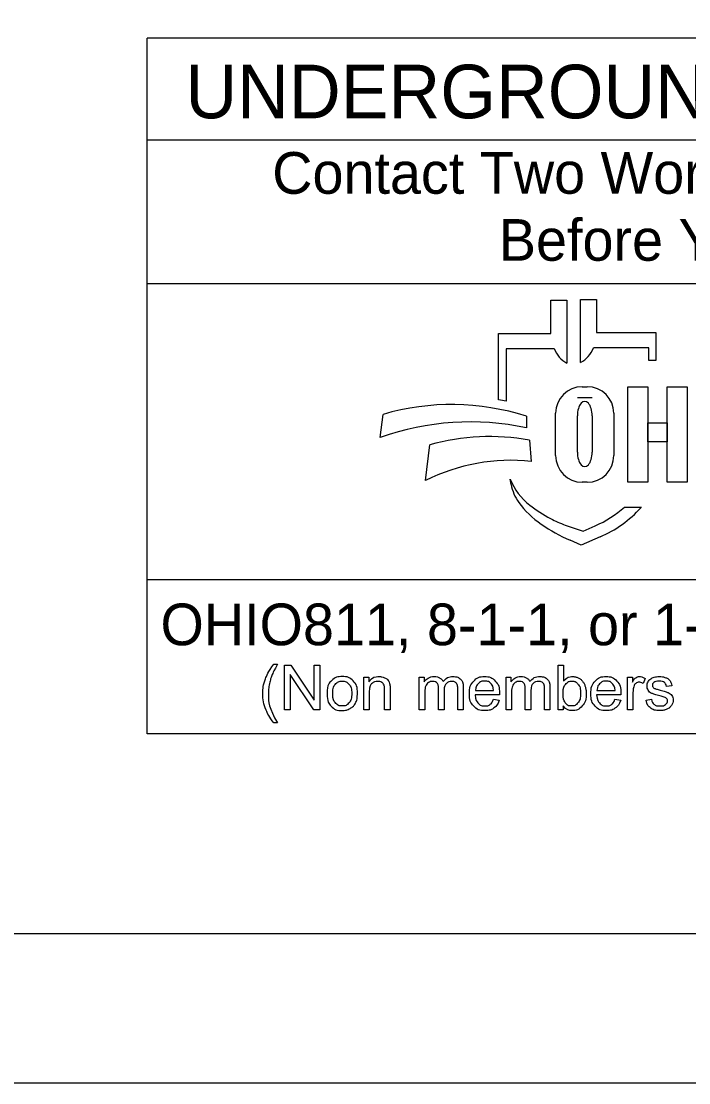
# Model space of a CAD drawing. Extents: x -21.1 to 50.3, y 0 to 22.1.
# Drawn here: x 1.953 to 4.195, y 0 to 3.566 of the extents above; entities that cross this region are included whole.
import ezdxf

# ---------------------------------------------------------------- set-up
doc = ezdxf.new("R2010")
doc.units = 0
for name, color, linetype in [('SH_Border', 7, 'Continuous'), ('SH_Cut_Line', 7, 'Continuous'), ('SH_Data', 7, 'Continuous'), ('SH_Text', 7, 'Continuous')]:
    doc.layers.add(name, color=color, linetype=linetype)

msp = doc.modelspace()

# ---------------------------------------------------------------- linework, layer by layer
at = {"layer": 'SH_Border'}
msp.add_lwpolyline([(1.5, 21.5), (33.5, 21.5), (33.5, 0.5), (1.5, 0.5)], close=True, dxfattribs=at)
at = {"layer": 'SH_Cut_Line'}
msp.add_lwpolyline([(0, 0), (34, 0), (34, 22), (0, 22)], close=True, dxfattribs=at)
at = {"layer": 'SH_Data'}
for p, q in [((2.3766, 1.1719), (2.3766, 3.5094)), ((6.6266, 3.5094), (2.3766, 3.5094)), ((2.3766, 3.1678), (6.6266, 3.1678)), ((2.3766, 2.6844), (6.6266, 2.6844)), ((6.6266, 1.6897), (2.3766, 1.6897)), ((6.6266, 1.1719), (2.3766, 1.1719))]:
    msp.add_line(p, q, dxfattribs=at)
at = {"layer": 'SH_Text'}
for p, q in [((3.7326, 2.5174), (3.7326, 2.6289)), ((3.7326, 2.6289), (3.7863, 2.6289)), ((3.7863, 2.6289), (3.7863, 2.4168)), ((3.832, 2.4191), (3.832, 2.6312)), ((3.832, 2.6312), (3.8856, 2.6312)), ((3.8856, 2.6312), (3.8856, 2.5197)), ((3.5567, 2.2935), (3.5567, 2.5174)), ((3.5567, 2.5174), (3.7326, 2.5174)), ((3.8856, 2.5197), (4.0848, 2.5197)), ((4.0848, 2.5197), (4.0848, 2.4259)), ((3.5819, 2.4659), (3.5819, 2.2891)), ((3.743, 2.4659), (3.5819, 2.4659)), ((4.0616, 2.4683), (3.8752, 2.4683)), ((4.0616, 2.4259), (4.0616, 2.4683)), ((4.0848, 2.4259), (4.0616, 2.4259)), ((3.8376, 2.3382), (3.8542, 2.3382)), ((3.8709, 2.3012), (3.8211, 2.3012)), ((3.7482, 2.1067), (3.7482, 2.2487)), ((3.9436, 2.2487), (3.9436, 2.1067)), ((3.1593, 2.1672), (3.1687, 2.2453)), ((3.65, 2.2388), (3.65, 2.2)), ((3.8211, 2.1181), (3.8211, 2.2405)), ((3.8709, 2.2405), (3.8709, 2.1181)), ((3.3111, 2.0227), (3.3258, 2.1428)), ((3.6599, 2.1582), (3.6662, 2.0873)), ((3.5988, 2.0098), (3.5958, 2.0277)), ((3.8542, 2.0173), (3.8376, 2.0173)), ((3.9791, 1.9339), (4.0366, 1.9339)), ((3.7807, 1.8735), (3.8401, 1.853)), ((3.8401, 1.853), (3.8812, 1.8708)), ((3.8341, 1.806), (3.7967, 1.8225)), ((3.8974, 1.8335), (3.8341, 1.806))]:
    msp.add_line(p, q, dxfattribs=at)
for points in [[(3.9901, 2.3372), (4.058, 2.3372), (4.058, 2.0172), (3.9901, 2.0172)], [(4.1222, 2.3372), (4.1902, 2.3372), (4.1902, 2.0172), (4.1222, 2.0172)], [(4.058, 2.2173), (4.1222, 2.2173), (4.1222, 2.1533), (4.058, 2.1533)]]:
    msp.add_lwpolyline(points, close=True, dxfattribs=at)
for points in [[(2.8012, 1.4057), (2.8144, 1.4057)], [(2.838, 1.253), (2.838, 1.4032), (2.8583, 1.4032), (2.9373, 1.2852), (2.9373, 1.4032), (2.9563, 1.4032), (2.9563, 1.253), (2.936, 1.253), (2.857, 1.3709), (2.857, 1.253), (2.838, 1.253)], [(3.7734, 1.253), (3.7564, 1.253), (3.7564, 1.4032), (3.7748, 1.4032), (3.7748, 1.3497)], [(3.1039, 1.253), (3.1039, 1.3619), (3.1205, 1.3619), (3.1205, 1.3464)], [(3.2903, 1.253), (3.2903, 1.3619), (3.3068, 1.3619), (3.3068, 1.3465)], [(3.5817, 1.253), (3.5817, 1.3619), (3.5982, 1.3619), (3.5982, 1.3465)], [(3.9895, 1.253), (3.9895, 1.3619), (4.0061, 1.3619), (4.0061, 1.3454)], [(4.0486, 1.3584), (4.0421, 1.3413)], [(3.1923, 1.3199), (3.1923, 1.253), (3.1739, 1.253), (3.1739, 1.3192)], [(3.3734, 1.3162), (3.3734, 1.253), (3.355, 1.253), (3.355, 1.3237)], [(3.4379, 1.3277), (3.4379, 1.253), (3.4194, 1.253), (3.4194, 1.3215)], [(3.6648, 1.3162), (3.6648, 1.253), (3.6464, 1.253), (3.6464, 1.3237)], [(3.7292, 1.3277), (3.7292, 1.253), (3.7108, 1.253), (3.7108, 1.3215)], [(4.1385, 1.3337), (4.1204, 1.3313)], [(3.1224, 1.3124), (3.1224, 1.253), (3.1039, 1.253)], [(3.3088, 1.3094), (3.3088, 1.253), (3.2903, 1.253)], [(3.5591, 1.3027), (3.4779, 1.3027)], [(3.479, 1.3178), (3.5397, 1.3178)], [(3.5395, 1.2882), (3.5586, 1.2857)], [(3.6001, 1.3094), (3.6001, 1.253), (3.5817, 1.253)], [(3.9671, 1.3027), (3.8859, 1.3027)], [(3.887, 1.3178), (3.9477, 1.3178)], [(3.9475, 1.2882), (3.9666, 1.2857)], [(4.0079, 1.31), (4.0079, 1.253), (3.9895, 1.253)], [(4.0521, 1.2855), (4.0703, 1.2884)], [(3.7734, 1.2666), (3.7734, 1.253)], [(2.8144, 1.2088), (2.8012, 1.2088)]]:
    msp.add_lwpolyline(points, dxfattribs=at)
for centre, radius, start, end in [((3.8344, 2.5027), 0.0985, 201.9296, 240.7469), ((3.7838, 2.505), 0.0985, 299.2531, 338.0704), ((3.8376, 2.2487), 0.0895, 90, 180), ((3.8542, 2.2487), 0.0895, 0, 90), ((3.4286, 1.4845), 0.8191, 79.2074, 81.0007), ((3.3988, 1.4592), 0.8191, 72.1402, 106.3144), ((3.4619, 1.3281), 0.8919, 77.8238, 109.8274), ((3.5258, 1.4385), 0.7322, 79.44, 105.8467), ((3.8376, 2.1067), 0.0895, 180, 270), ((3.8542, 2.1067), 0.0895, 270, 0), ((3.5978, 1.4552), 0.6357, 83.8248, 116.8021), ((3.7832, 2.0998), 0.2008, 201.0457, 232.5314), ((3.7401, 2.0339), 0.1433, 189.6817, 216.0884), ((3.8738, 2.1313), 0.3088, 216.0884, 235.7167), ((3.9757, 2.351), 0.5173, 232.5314, 241.794), ((3.7378, 2.2013), 0.3602, 293.4582, 312.0712), ((3.7378, 2.2013), 0.401, 293.4582, 317.8286), ((3.8905, 2.1922), 0.3371, 241.794, 250.9821), ((4.0403, 2.3756), 0.6044, 235.7167, 246.2325)]:
    msp.add_arc(centre, radius, start, end, dxfattribs=at)
for centre, start_param, end_param in [((3.846, 2.2405), 4.712389, 7.853982), ((3.846, 2.1181), 1.570796, 4.712389)]:
    msp.add_ellipse(centre, major_axis=(0, 0.0484), ratio=0.514403, start_param=start_param, end_param=end_param, dxfattribs=at)
for points in [[(2.8012, 1.2088), (2.786, 1.2281), (2.7754, 1.2539), (2.7648, 1.2797), (2.7648, 1.3074), (2.7648, 1.3317), (2.7727, 1.3541), (2.782, 1.38), (2.8012, 1.4057)], [(2.8144, 1.4057), (2.802, 1.3844), (2.798, 1.3753), (2.7918, 1.3611), (2.7882, 1.3458), (2.7838, 1.3266), (2.7838, 1.3073), (2.7838, 1.258), (2.8144, 1.2088)], [(2.9805, 1.3074), (2.9805, 1.3376), (2.9972, 1.3522), (3.0113, 1.3643), (3.0314, 1.3643), (3.0538, 1.3643), (3.0681, 1.3496), (3.0823, 1.3349), (3.0823, 1.309), (3.0823, 1.288), (3.076, 1.276), (3.0697, 1.2639), (3.0577, 1.2573), (3.0457, 1.2506), (3.0314, 1.2506), (3.0086, 1.2506), (2.9945, 1.2653), (2.9805, 1.2799), (2.9805, 1.3074)], [(3.1205, 1.3464), (3.1325, 1.3643), (3.1551, 1.3643), (3.165, 1.3643), (3.1732, 1.3607), (3.1814, 1.3572), (3.1855, 1.3515), (3.1896, 1.3457), (3.1913, 1.3378), (3.1923, 1.3327), (3.1923, 1.3199)], [(3.3068, 1.3465), (3.3119, 1.3545), (3.3205, 1.3594), (3.329, 1.3643), (3.3398, 1.3643), (3.3519, 1.3643), (3.3597, 1.3592), (3.3674, 1.3542), (3.3706, 1.3452), (3.3835, 1.3643), (3.4042, 1.3643), (3.4204, 1.3643), (3.4291, 1.3553), (3.4379, 1.3463), (3.4379, 1.3277)], [(3.5586, 1.2857), (3.5541, 1.2691), (3.5419, 1.2598), (3.5297, 1.2506), (3.5108, 1.2506), (3.4869, 1.2506), (3.4729, 1.2653), (3.4589, 1.28), (3.4589, 1.3065), (3.4589, 1.334), (3.4731, 1.3491), (3.4872, 1.3643), (3.5097, 1.3643), (3.5315, 1.3643), (3.5454, 1.3494), (3.5592, 1.3345), (3.5592, 1.3076), (3.5592, 1.306), (3.5591, 1.3027)], [(3.5982, 1.3465), (3.6033, 1.3545), (3.6118, 1.3594), (3.6203, 1.3643), (3.6312, 1.3643), (3.6433, 1.3643), (3.651, 1.3592), (3.6588, 1.3542), (3.6619, 1.3452), (3.6749, 1.3643), (3.6956, 1.3643), (3.7118, 1.3643), (3.7205, 1.3553), (3.7292, 1.3463), (3.7292, 1.3277)], [(3.7748, 1.3497), (3.7865, 1.3643), (3.8046, 1.3643), (3.8146, 1.3643), (3.8236, 1.3602), (3.8326, 1.3562), (3.8383, 1.3488), (3.8441, 1.3415), (3.8474, 1.3312), (3.8507, 1.3208), (3.8507, 1.3091), (3.8507, 1.2811), (3.8369, 1.2659), (3.823, 1.2506), (3.8037, 1.2506), (3.7844, 1.2506), (3.7734, 1.2666)], [(3.9666, 1.2857), (3.9621, 1.2691), (3.9499, 1.2598), (3.9377, 1.2506), (3.9187, 1.2506), (3.8949, 1.2506), (3.8809, 1.2653), (3.8669, 1.28), (3.8669, 1.3065), (3.8669, 1.334), (3.8811, 1.3491), (3.8952, 1.3643), (3.9177, 1.3643), (3.9395, 1.3643), (3.9534, 1.3494), (3.9672, 1.3345), (3.9672, 1.3076), (3.9672, 1.306), (3.9671, 1.3027)], [(4.0061, 1.3454), (4.0124, 1.3569), (4.0178, 1.3606), (4.0232, 1.3643), (4.0296, 1.3643), (4.0389, 1.3643), (4.0486, 1.3584)], [(4.0703, 1.2884), (4.0718, 1.2774), (4.0789, 1.2716), (4.0859, 1.2657), (4.0986, 1.2657), (4.1113, 1.2657), (4.1175, 1.2709), (4.1236, 1.2761), (4.1236, 1.2831), (4.1236, 1.2893), (4.1182, 1.2929), (4.1144, 1.2954), (4.0993, 1.2992), (4.079, 1.3043), (4.0711, 1.308), (4.0633, 1.3118), (4.0592, 1.3184), (4.0552, 1.325), (4.0552, 1.3329), (4.0552, 1.3402), (4.0585, 1.3464), (4.0619, 1.3526), (4.0676, 1.3567), (4.0719, 1.3599), (4.0794, 1.3621), (4.0868, 1.3643), (4.0953, 1.3643), (4.1081, 1.3643), (4.1178, 1.3606), (4.1275, 1.3569), (4.1321, 1.3506), (4.1368, 1.3443), (4.1385, 1.3337)], [(2.9994, 1.3074), (2.9994, 1.2865), (3.0085, 1.2761), (3.0176, 1.2657), (3.0314, 1.2657), (3.0451, 1.2657), (3.0542, 1.2762), (3.0633, 1.2866), (3.0633, 1.308), (3.0633, 1.3282), (3.0542, 1.3386), (3.045, 1.349), (3.0314, 1.349), (3.0176, 1.349), (3.0085, 1.3387), (2.9994, 1.3283), (2.9994, 1.3074)], [(3.1739, 1.3192), (3.1739, 1.3304), (3.1717, 1.336), (3.1696, 1.3416), (3.1641, 1.3449), (3.1586, 1.3482), (3.1512, 1.3482), (3.1395, 1.3482), (3.1309, 1.3408), (3.1224, 1.3333), (3.1224, 1.3124)], [(3.355, 1.3237), (3.355, 1.3359), (3.3505, 1.3421), (3.346, 1.3482), (3.3357, 1.3482), (3.3279, 1.3482), (3.3213, 1.3441), (3.3147, 1.34), (3.3117, 1.3322), (3.3088, 1.3243), (3.3088, 1.3094)], [(3.4194, 1.3215), (3.4194, 1.3326), (3.4176, 1.3374), (3.4159, 1.3423), (3.4111, 1.3453), (3.4064, 1.3482), (3.4001, 1.3482), (3.3886, 1.3482), (3.381, 1.3406), (3.3734, 1.333), (3.3734, 1.3162)], [(3.5397, 1.3178), (3.5385, 1.3316), (3.5328, 1.3385), (3.524, 1.3491), (3.5099, 1.3491), (3.4972, 1.3491), (3.4886, 1.3406), (3.4799, 1.3321), (3.479, 1.3178)], [(3.6464, 1.3237), (3.6464, 1.3359), (3.6419, 1.3421), (3.6374, 1.3482), (3.6271, 1.3482), (3.6193, 1.3482), (3.6127, 1.3441), (3.6061, 1.34), (3.6031, 1.3322), (3.6001, 1.3243), (3.6001, 1.3094)], [(3.7108, 1.3215), (3.7108, 1.3326), (3.709, 1.3374), (3.7072, 1.3423), (3.7025, 1.3453), (3.6978, 1.3482), (3.6914, 1.3482), (3.68, 1.3482), (3.6724, 1.3406), (3.6648, 1.333), (3.6648, 1.3162)], [(3.7732, 1.3083), (3.7732, 1.2887), (3.7785, 1.28), (3.7872, 1.2657), (3.802, 1.2657), (3.8141, 1.2657), (3.8229, 1.2762), (3.8317, 1.2867), (3.8317, 1.3075), (3.8317, 1.3289), (3.8232, 1.339), (3.8148, 1.3491), (3.8029, 1.3491), (3.7908, 1.3491), (3.782, 1.3386), (3.7732, 1.3281), (3.7732, 1.3083)], [(3.9477, 1.3178), (3.9465, 1.3316), (3.9408, 1.3385), (3.9319, 1.3491), (3.9179, 1.3491), (3.9052, 1.3491), (3.8965, 1.3406), (3.8879, 1.3321), (3.887, 1.3178)], [(4.0421, 1.3413), (4.0354, 1.3453), (4.0286, 1.3453), (4.0226, 1.3453), (4.0178, 1.3416), (4.013, 1.338), (4.011, 1.3315), (4.0079, 1.3217), (4.0079, 1.31)], [(4.1204, 1.3313), (4.1192, 1.3397), (4.1133, 1.3444), (4.1074, 1.3491), (4.0966, 1.3491), (4.0839, 1.3491), (4.0785, 1.3449), (4.073, 1.3407), (4.073, 1.3351), (4.073, 1.3315), (4.0753, 1.3286), (4.0776, 1.3257), (4.0824, 1.3237), (4.0851, 1.3227), (4.0987, 1.319), (4.1183, 1.3138), (4.126, 1.3104), (4.1338, 1.3071), (4.1382, 1.3008), (4.1426, 1.2944), (4.1426, 1.285), (4.1426, 1.2758), (4.1372, 1.2677), (4.1318, 1.2595), (4.1217, 1.2551), (4.1115, 1.2506), (4.0987, 1.2506), (4.0775, 1.2506), (4.0663, 1.2594), (4.0552, 1.2682), (4.0521, 1.2855)], [(3.4779, 1.3027), (3.479, 1.2848), (3.4881, 1.2752), (3.4972, 1.2657), (3.5108, 1.2657), (3.521, 1.2657), (3.5282, 1.2711), (3.5353, 1.2764), (3.5395, 1.2882)], [(3.8859, 1.3027), (3.887, 1.2848), (3.8961, 1.2752), (3.9052, 1.2657), (3.9188, 1.2657), (3.929, 1.2657), (3.9361, 1.2711), (3.9433, 1.2764), (3.9475, 1.2882)]]:
    msp.add_open_spline(points, degree=3, dxfattribs=at)

# ---------------------------------------------------------------- texts
for s, height, p in [('UNDERGROUND UTILITIES', 0.18, (2.5048, 3.2397)), ('Contact Two Working Days', 0.14, (2.7963, 2.9862)), ('Before You Dig', 0.14, (3.5574, 2.7612)), ('OHIO811, 8-1-1, or 1-800-362-2764', 0.14, (2.4211, 1.4697))]:
    msp.add_text(s, height=height, dxfattribs=at).set_placement(p)

doc.saveas('drawing.dxf')
